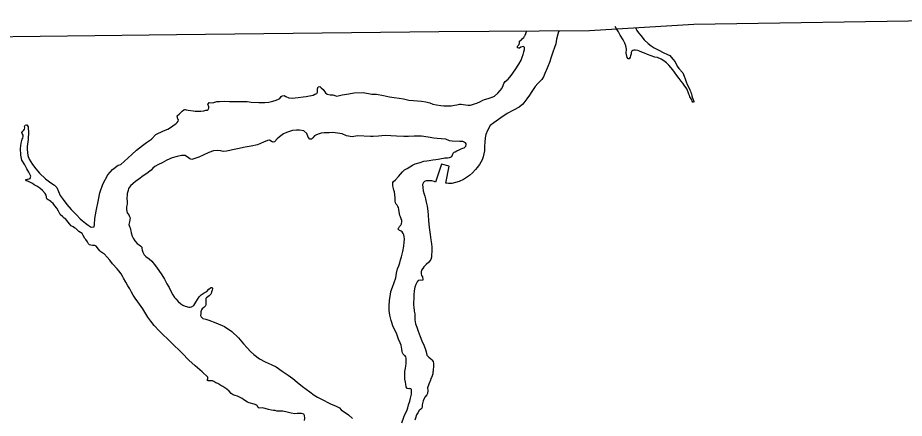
# Model space of a CAD drawing. Extents: x -83719 to 153526, y -11835 to 11446.
# Drawn here: x 8649.8 to 8949.5, y 1197.9 to 1333.3 of the extents above; entities that cross this region are included whole.
import ezdxf

# ---------------------------------------------------------------- set-up
doc = ezdxf.new("R2010")
doc.units = 0
doc.layers.add('Level 1', color=7, linetype='Continuous')
doc.layers.add('Level 9', color=7, linetype='Continuous')

msp = doc.modelspace()

# ---------------------------------------------------------------- linework, layer by layer
at = {"layer": 'Level 1'}
for points in [[(8843.13, 1329.07), (8878.4, 1331.14), (8965.46, 1332.56), (9035.52, 1333.34)], [(8361.78, 1323.35), (8449.55, 1324.76), (8540.39, 1325.86), (8629.67, 1326.78), (8703.49, 1327.72), (8792.14, 1328.63), (8843.13, 1329.07)]]:
    msp.add_lwpolyline(points, dxfattribs=at)
at = {"layer": 'Level 9'}
for points in [[(8778.75, 1306.14), (8780.22, 1305.89), (8782.06, 1305.5), (8783.63, 1305.39), (8784.96, 1305.23), (8786.3, 1305.08), (8787.77, 1304.89), (8789.07, 1304.54), (8790.17, 1304.12), (8791.37, 1303.9), (8792.88, 1303.64), (8793.88, 1303.52), (8795.28, 1303.5), (8796.38, 1303.51), (8797.48, 1303.72), (8798.31, 1303.9), (8799.21, 1304.07), (8799.77, 1304.15), (8800.44, 1304.05), (8801.24, 1303.86), (8802.04, 1303.8), (8802.87, 1303.81), (8804.27, 1304.19), (8805.07, 1304.43), (8806.3, 1304.98), (8807.09, 1305.45), (8807.59, 1305.73), (8808.82, 1306.07), (8810.15, 1306.52), (8810.94, 1306.86), (8812.17, 1307.84), (8812.93, 1308.72), (8813.49, 1309.46), (8813.94, 1310.43), (8814.2, 1311.13), (8814.56, 1311.74), (8815.62, 1312.61), (8816.64, 1313.79), (8817.96, 1315.74), (8819.27, 1317.59), (8819.96, 1318.96), (8820.38, 1319.97), (8820.71, 1320.94), (8820.93, 1321.78), (8821.12, 1322.55), (8821.15, 1323.08), (8821.08, 1323.31), (8820.75, 1323.58), (8820.31, 1323.54), (8819.92, 1323.34), (8819.49, 1323.06), (8819.19, 1323.06), (8818.85, 1323.13), (8818.72, 1323.19), (8818.72, 1323.39), (8818.75, 1323.56), (8818.91, 1323.83), (8819.31, 1324.3), (8819.44, 1324.87), (8819.43, 1325.43), (8819.93, 1325.71), (8820.09, 1325.84), (8820.39, 1326.18), (8820.49, 1326.28), (8820.88, 1326.65), (8821.18, 1327.15), (8821.25, 1327.19), (8821.38, 1327.46), (8821.57, 1327.96), (8821.83, 1328.66), (8821.87, 1328.81)], [(8832.8, 1328.91), (8832.66, 1328.57), (8832.37, 1327.73), (8831.96, 1326.06), (8831.67, 1324.55), (8831.32, 1323.22), (8830.7, 1321.64), (8830.15, 1320), (8829.57, 1318.19), (8829.05, 1316.85), (8828.82, 1316.32), (8828.03, 1314.51), (8827.51, 1313.4), (8826.95, 1312.49), (8825.63, 1311.14), (8824.78, 1310.07), (8823.63, 1308.42), (8822.77, 1307.18), (8821.92, 1305.87), (8820.57, 1304.12), (8819.38, 1303.11), (8817.39, 1302.08), (8815.27, 1300.96), (8813.18, 1299.47), (8811.59, 1298.36), (8810.73, 1297.85), (8809.47, 1296.87), (8808.66, 1295.26), (8808.07, 1293.85), (8807.78, 1292.78), (8807.7, 1291.21), (8807.61, 1289.94), (8807.56, 1288.37), (8807.18, 1286.36), (8806.79, 1285.29), (8805.9, 1283.75), (8805.14, 1282.74), (8804.52, 1281.97), (8803.5, 1280.85), (8802.57, 1279.98), (8801.51, 1279.3), (8800.48, 1278.62), (8799.09, 1278.01), (8797.79, 1277.66), (8796.53, 1277.25), (8795.43, 1277.27), (8794.76, 1277.36), (8794.5, 1277.43), (8795.64, 1283.11), (8793.1, 1283.85), (8791.03, 1277.76), (8790.56, 1277.99), (8789.82, 1278.15), (8789.39, 1278.18), (8789.09, 1278.21), (8788.86, 1278.24), (8788.39, 1278.2), (8787.99, 1278.2), (8787.52, 1278.09), (8787.36, 1277.99), (8786.93, 1277.62), (8786.64, 1276.98), (8786.71, 1275.95), (8786.89, 1274.78), (8787.2, 1273.68), (8787.44, 1273.05), (8787.65, 1272.09), (8787.86, 1271.02), (8788.21, 1269.59), (8788.46, 1267.96), (8788.57, 1266.55), (8788.62, 1264.72), (8788.91, 1262.39), (8789.23, 1260.02), (8789.45, 1258.25), (8789.7, 1256.89), (8789.77, 1255.75), (8789.76, 1254.28), (8789.7, 1253.22), (8789.64, 1252.38), (8789.45, 1251.54), (8788.79, 1250.7), (8787.9, 1249.89), (8787.14, 1249.09), (8786.71, 1248.58), (8786.35, 1247.98), (8786.19, 1247.37), (8786.19, 1246.81), (8786.33, 1246.21), (8786.61, 1245.68), (8786.75, 1244.78), (8786.65, 1244.47), (8785.92, 1244.57), (8785.22, 1244.53), (8784.85, 1244.06), (8784.4, 1243.15), (8784.04, 1242.21)], [(8858.73, 1329.78), (8858.87, 1329.47), (8859.08, 1329.04), (8859.68, 1328.23), (8860.42, 1327.33), (8861.64, 1325.91), (8862.89, 1324.65), (8863.92, 1323.86), (8865.02, 1323.17), (8866.55, 1322.36), (8868.01, 1321.58), (8869.51, 1320.91), (8870.25, 1320.57), (8871.33, 1319.38), (8872.04, 1318.44), (8872.8, 1317), (8873.36, 1316.12), (8873.85, 1315.6), (8874.03, 1315.38), (8874.34, 1314.99), (8874.62, 1314.66), (8875.13, 1313.62), (8875.5, 1312.63), (8875.84, 1311.67), (8876.18, 1310.72), (8876.76, 1309.54), (8877.05, 1308.95), (8877.23, 1308.56), (8877.42, 1308.06), (8877.6, 1307.57), (8877.73, 1306.94), (8877.81, 1306.61), (8877.84, 1306.51), (8878.07, 1305.89), (8878.21, 1305.66), (8878.37, 1305.03), (8878.28, 1304.73), (8878.01, 1304.82), (8877.83, 1305.08), (8877.72, 1305.54), (8877.07, 1306.58), (8876.92, 1307.04), (8876.7, 1307.53), (8876.44, 1308.19), (8876.22, 1308.72), (8875.97, 1309.34), (8875.12, 1310.48), (8874.66, 1311.19), (8874.1, 1311.91), (8873.4, 1312.78), (8872.59, 1313.85), (8871.88, 1314.89), (8871.31, 1315.7), (8870.61, 1316.54), (8869.92, 1317.25), (8869.09, 1318.09), (8868.29, 1318.82), (8867.33, 1319.35), (8866.12, 1319.84), (8865.24, 1320), (8863.99, 1320.42), (8862.74, 1320.87), (8861.65, 1321.37), (8861.05, 1321.58), (8860.81, 1321.67), (8859.96, 1322.07), (8859.45, 1322.21), (8858.65, 1322.32), (8858.08, 1322.39), (8857.78, 1322.31), (8857.4, 1322), (8857.24, 1321.59), (8857.2, 1321.16), (8857.08, 1320.78), (8856.96, 1320.45), (8856.87, 1320.04), (8856.5, 1319.46), (8856.13, 1319.45), (8855.81, 1319.9), (8855.55, 1321.39), (8855.57, 1322.66), (8855.42, 1323.86), (8855.05, 1324.78), (8854.47, 1325.92), (8853.44, 1327.49), (8852.9, 1328.6), (8852.26, 1329.58), (8851.77, 1330.33)], [(8678.58, 1277.08), (8680.28, 1280.26), (8681.83, 1281.98), (8683.72, 1283.43), (8684.65, 1283.71), (8688.38, 1287.05), (8689.9, 1288.54), (8692.02, 1290.19), (8693.34, 1291.11), (8695.06, 1292.32), (8696.52, 1293.81), (8699.07, 1295.1), (8700.5, 1295.65), (8701.49, 1296.23), (8703.05, 1297.38), (8703.38, 1297.58), (8703.54, 1297.78), (8703.71, 1297.92), (8704.07, 1298.42), (8704.13, 1298.76), (8703.93, 1299.05), (8703.86, 1299.55), (8703.72, 1300.15), (8703.79, 1300.29), (8704.42, 1300.73), (8704.91, 1301.3), (8705.41, 1301.74), (8705.93, 1302.18), (8706.27, 1302.35), (8706.43, 1302.35), (8706.77, 1302.19), (8707.47, 1302.13), (8709.07, 1301.84), (8709.8, 1301.78), (8710.77, 1301.73), (8711.67, 1301.77), (8712.77, 1301.88), (8713.44, 1302.05), (8713.83, 1302.12), (8714.13, 1302.36), (8714.43, 1302.73), (8714.39, 1302.9), (8714.42, 1303.23), (8714.25, 1303.6), (8714.12, 1304.03), (8714.54, 1304.73), (8715.78, 1304.55), (8716.11, 1304.65), (8717.17, 1304.96), (8718.01, 1305.03), (8719.67, 1305.12), (8721.44, 1305), (8722.94, 1304.98), (8725.04, 1304.97), (8727.4, 1305.03), (8728.67, 1304.84), (8731.27, 1304.73), (8733.34, 1304.69), (8734.74, 1304.83), (8736, 1305.18), (8737.23, 1305.46), (8737.96, 1305.83), (8738.36, 1306.07), (8738.89, 1306.71), (8739.25, 1306.98), (8739.92, 1307.06), (8740.42, 1306.69), (8741.43, 1306.2), (8742.63, 1306.15), (8744.66, 1306.4), (8746.25, 1306.58), (8747.32, 1306.76), (8748.42, 1306.94), (8749.08, 1307.05), (8749.71, 1307.19), (8750.28, 1307.46), (8750.88, 1307.7), (8751.01, 1307.9), (8751.14, 1308.2), (8751.19, 1309.27), (8751.39, 1309.97), (8751.92, 1310.04), (8752.16, 1309.85), (8752.42, 1309.68), (8753.1, 1309.06), (8753.84, 1307.96), (8754.44, 1307.5), (8755.48, 1307.28), (8756.25, 1307.25), (8756.35, 1307.25), (8757.65, 1306.83), (8759.45, 1307.22), (8761.78, 1307.61), (8763.57, 1307.89), (8766.54, 1308.05), (8769.51, 1307.48), (8771.11, 1307.47), (8773.48, 1307.02), (8775.52, 1306.64), (8777.12, 1306.39), (8778.75, 1306.14)], [(8669.39, 1262.03), (8668.99, 1262.33), (8668.52, 1262.59), (8667.82, 1263.02), (8667.35, 1263.61), (8666.37, 1264.81), (8666.03, 1265.2), (8665.53, 1265.56), (8665.09, 1266.03), (8664.18, 1266.85), (8663.91, 1267.22), (8663.57, 1267.88), (8662.99, 1268.94), (8662.39, 1269.77), (8661.78, 1270.47), (8661.27, 1271.03), (8661.01, 1271.19), (8660.54, 1271.56), (8660.13, 1271.79), (8659.8, 1272.02), (8659.73, 1272.05), (8659.56, 1272.35), (8659.52, 1272.78), (8659.39, 1273.38), (8659.11, 1273.88), (8658.14, 1274.94), (8657.26, 1275.7), (8656.26, 1276.35), (8655.35, 1276.88), (8654.78, 1277.27), (8653.91, 1277.73), (8653.27, 1278.03), (8653.07, 1278.06), (8652.71, 1278.22), (8652.5, 1278.49), (8652.57, 1278.65), (8652.9, 1278.69), (8653.1, 1278.72), (8653.63, 1278.86), (8654, 1279), (8654.22, 1279.74), (8654.12, 1279.97), (8653.51, 1281.1), (8652.9, 1282.29), (8652.19, 1283.59), (8651.21, 1285.21), (8650.86, 1286.88), (8650.73, 1289.15), (8650.95, 1290.95), (8651.3, 1292.26), (8651.47, 1292.59), (8651.59, 1293.29), (8651.59, 1293.66), (8651.35, 1294.16), (8651.18, 1294.53), (8651.51, 1295.03), (8651.81, 1295.3), (8652.04, 1295.67), (8652.17, 1296.14), (8652.1, 1296.57), (8652.32, 1297.04), (8652.76, 1297.14), (8652.86, 1297.11), (8653.16, 1296.81), (8653.33, 1296.42), (8653.37, 1296.05), (8653.45, 1294.75), (8653.3, 1292.14), (8653.03, 1289.8), (8653, 1288.8), (8653.08, 1287.77), (8653.26, 1286.77), (8653.7, 1285.47), (8654.85, 1283.75), (8655.93, 1282.19), (8657.15, 1280.83), (8659.2, 1278.85), (8660.95, 1277.5), (8662.22, 1276.71), (8662.59, 1276.42), (8663.06, 1275.92), (8663.61, 1274.62), (8664.19, 1273.26), (8665.17, 1271.87), (8666.45, 1270.18), (8667.87, 1268.49), (8669.62, 1266.71), (8670.93, 1265.39), (8671.63, 1264.76), (8672.68, 1263.87), (8673.62, 1263.24), (8673.95, 1262.95), (8674.59, 1262.55), (8675.42, 1262.59), (8675.59, 1262.69), (8675.78, 1263.43), (8675.83, 1265.4), (8676.37, 1267.98), (8677.07, 1271.72), (8677.58, 1274.13), (8678.58, 1277.08)], [(8748.02, 1292.92), (8747.57, 1294.22), (8746.5, 1295.04), (8745.1, 1295.29), (8744, 1295.31), (8742.7, 1295.17), (8740.64, 1294.58), (8739.61, 1294.04), (8738.35, 1293.02), (8737.49, 1292.38), (8736.6, 1291.4), (8736.2, 1291.23), (8735.8, 1291.33), (8734.96, 1291.89), (8734.23, 1291.81), (8732.94, 1291.3), (8730.91, 1290.41), (8728.68, 1289.92), (8726.69, 1289.54), (8724.13, 1289.01), (8722.36, 1288.62), (8721.5, 1288.42), (8720.33, 1288.24), (8719.27, 1288.16), (8718.43, 1288.29), (8717.37, 1288.41), (8716.03, 1288.29), (8714.37, 1287.78), (8712.52, 1286.92), (8711.02, 1286.24), (8709.99, 1285.9), (8709.96, 1285.86), (8708.96, 1285.52), (8708.66, 1285.42), (8707.96, 1285.58), (8707.49, 1285.97), (8706.45, 1286.7), (8705.15, 1286.75), (8703.69, 1286.44), (8702.03, 1285.95), (8700.2, 1285.13), (8698.68, 1284.32), (8697.41, 1283.74), (8696.12, 1282.99), (8695.49, 1282.45), (8694.87, 1281.84), (8694.44, 1281.44), (8693.41, 1280.66), (8692.25, 1279.88), (8690.7, 1278.73), (8689.64, 1277.95), (8688.78, 1277.28), (8687.92, 1276.47), (8687.26, 1275.56), (8687.1, 1274.96), (8686.78, 1273.92), (8686.75, 1273.49), (8686.73, 1272.38), (8686.84, 1271.12), (8686.85, 1270.28), (8686.59, 1269.35), (8686.53, 1268.91), (8686.53, 1268.44), (8686.64, 1267.94), (8686.84, 1267.35), (8687.35, 1266.65), (8687.52, 1266.32), (8687.76, 1265.69), (8687.54, 1264.35), (8687.38, 1263.41), (8687.55, 1262.75), (8687.79, 1262.25), (8687.93, 1261.78), (8688, 1261.25), (8688.14, 1260.55), (8688.52, 1259.52), (8688.86, 1258.85), (8689.43, 1257.86), (8690.17, 1257.03), (8690.81, 1256.54), (8691.42, 1256.14), (8691.72, 1255.71), (8691.79, 1255.38), (8691.86, 1254.75), (8692.07, 1254.05), (8692.51, 1253.12), (8693.12, 1252.56), (8694.26, 1251.83), (8695.13, 1250.97), (8696.41, 1249.49), (8697.53, 1247.89), (8698.54, 1246.37), (8699.39, 1244.94), (8700.24, 1243.35), (8700.98, 1242.09), (8701.77, 1240.46), (8702.24, 1239.66), (8702.85, 1238.77), (8703.29, 1238.31), (8704.06, 1237.41), (8704.94, 1236.55)], [(8778.65, 1262.28), (8778.91, 1262.79), (8779.01, 1262.86), (8779.3, 1263.19), (8779.47, 1263.46), (8779.5, 1263.63), (8779.66, 1264.36), (8779.69, 1264.8), (8779.45, 1265.3), (8779.21, 1265.99), (8778.97, 1266.49), (8778.79, 1267.69), (8778.65, 1268.46), (8778.48, 1269.19), (8778.34, 1269.56), (8778.1, 1269.95), (8777.8, 1270.35), (8777.56, 1270.72), (8777.46, 1271.45), (8777.41, 1272.45), (8777.3, 1273.48), (8777.13, 1274.42), (8776.96, 1275.05), (8776.82, 1275.58), (8776.67, 1276.55), (8776.6, 1277.18), (8776.63, 1277.55), (8776.66, 1277.68), (8776.89, 1277.95), (8777.52, 1278.49), (8778.51, 1279.64), (8779.24, 1280.45), (8779.83, 1281.22), (8780.56, 1281.89), (8781.48, 1282.34), (8782.38, 1282.91), (8783.24, 1283.49), (8784.17, 1283.93), (8785.83, 1284.42), (8787.09, 1284.83), (8788.06, 1284.91), (8788.89, 1285.05), (8790.12, 1285.33), (8791.19, 1285.4), (8791.95, 1285.48), (8792.48, 1285.62), (8793.02, 1285.69), (8793.78, 1285.9), (8794.25, 1285.94), (8795.15, 1286.01), (8795.81, 1286.12), (8796.15, 1286.19), (8796.58, 1286.39), (8796.84, 1286.93), (8796.84, 1287.03), (8797.03, 1287.53), (8797.36, 1287.83), (8797.73, 1288.04), (8798.26, 1288.31), (8799.09, 1288.69), (8799.75, 1288.96), (8800.32, 1289.2), (8800.71, 1289.4), (8800.98, 1289.61), (8801.31, 1289.94), (8801.37, 1290.44), (8801.4, 1290.71), (8801.2, 1291.01), (8800.33, 1291.47), (8799.26, 1291.46), (8796.66, 1291.6), (8795.83, 1291.72), (8794.52, 1292.25), (8792.92, 1292.4), (8791.55, 1292.48), (8790.48, 1292.64), (8788.61, 1292.95), (8786.31, 1293.27), (8783.78, 1293.34), (8781.88, 1293.15), (8780.31, 1293.17), (8777.91, 1293.28), (8774.01, 1293.54), (8771.78, 1293.25), (8769.95, 1293.17), (8769.05, 1293.16), (8764.65, 1293.45), (8762.82, 1293.1), (8760.98, 1293.38), (8759.44, 1294.03), (8756.34, 1294.5), (8755.04, 1294.46), (8753.44, 1294.41), (8752.44, 1294.26), (8751.38, 1294.02), (8750.58, 1293.64), (8750.11, 1293.37), (8749.55, 1292.77), (8749.13, 1292.33), (8748.59, 1292.29), (8748.02, 1292.92)], [(8746.81, 1197.92), (8746.76, 1198.82), (8746.56, 1199.29), (8745.76, 1199.48), (8744.32, 1199.5), (8743.52, 1199.46), (8742.19, 1199.68), (8740.89, 1200), (8739.38, 1200.25), (8738.82, 1200.31), (8737.42, 1200.36), (8736.88, 1200.49), (8736.31, 1200.55), (8735.55, 1200.68), (8734.58, 1200.9), (8733.51, 1201.26), (8732.84, 1201.35), (8732.41, 1201.42), (8731.47, 1201.31), (8731.07, 1201.5), (8730.6, 1202.3), (8729.73, 1202.72), (8728.02, 1203.11), (8727.45, 1203.37), (8726.28, 1204.09), (8725.64, 1204.55), (8724.81, 1205.08), (8724.07, 1205.4), (8723.33, 1205.63), (8722.63, 1205.82), (8721.96, 1206.32), (8721.29, 1207.08), (8720.45, 1207.71), (8719.17, 1208.63), (8718.47, 1209.02), (8717.4, 1209.61), (8716.76, 1209.94), (8716.12, 1210.3), (8715.69, 1210.53), (8715.39, 1210.56), (8714.99, 1210.55), (8714.72, 1210.55), (8714.52, 1210.55), (8714.15, 1210.61), (8713.92, 1210.71), (8713.82, 1210.91), (8714.08, 1211.18), (8714.11, 1211.45), (8714.04, 1211.75), (8712.16, 1213.63), (8709.84, 1215.61), (8707.69, 1217.59), (8705.43, 1219.9), (8704.39, 1220.93), (8702.74, 1222.55), (8701.19, 1223.97), (8700.35, 1224.83), (8699.07, 1225.95), (8697.63, 1227.47), (8695.94, 1229.22), (8694.79, 1230.71), (8693.81, 1232.04), (8693.07, 1233.2), (8692.05, 1234.89), (8690.43, 1237.28), (8689.55, 1238.57), (8688.84, 1239.56), (8688.27, 1240.49), (8687.66, 1241.62), (8687.01, 1242.72), (8686.3, 1243.88), (8685.55, 1245.27), (8685.35, 1245.77), (8684.77, 1246.73), (8684.03, 1247.73), (8683.46, 1248.42), (8681.84, 1250.14), (8680.9, 1251.37), (8680.05, 1252.33), (8678.98, 1253.45), (8678.61, 1253.78), (8677.94, 1254.17), (8677.8, 1254.24), (8677.57, 1254.54), (8677.16, 1255.13), (8676.28, 1256.09), (8675.82, 1256.32), (8675.35, 1256.35), (8675.08, 1256.35), (8674.51, 1256.41), (8674.05, 1256.57), (8673.81, 1256.74), (8673.74, 1256.9), (8673.34, 1257.6), (8672.86, 1258.3), (8672.49, 1258.69), (8671.88, 1259.69), (8671.54, 1260.35), (8670.5, 1261.11), (8669.9, 1261.57), (8669.39, 1262.03)], [(8779.68, 1196.35), (8780.3, 1198.25), (8780.69, 1199.13), (8781.38, 1200.43), (8781.73, 1201.44), (8781.96, 1202.44), (8782.31, 1203.71), (8782.64, 1204.72), (8782.83, 1205.59), (8782.92, 1206.09), (8782.95, 1206.82), (8782.94, 1207.23), (8782.91, 1207.59), (8782.74, 1207.89), (8782.4, 1207.95), (8782.17, 1207.88), (8782.07, 1207.88), (8781.47, 1207.98), (8781.13, 1208.54), (8781.06, 1209.38), (8780.92, 1210.11), (8780.71, 1211.14), (8780.63, 1212.44), (8780.68, 1213.74), (8780.87, 1214.81), (8781, 1215.55), (8781.09, 1216.45), (8781.12, 1217.15), (8781.1, 1218.25), (8780.97, 1218.69), (8780.76, 1218.98), (8780.53, 1219.18), (8780.12, 1219.61), (8779.89, 1219.98), (8779.75, 1220.51), (8779.68, 1221.28), (8779.57, 1221.98), (8779.4, 1222.64), (8779.12, 1223.37), (8778.58, 1224.6), (8777.96, 1226.33), (8777.69, 1226.93), (8776.77, 1228.86), (8776.05, 1230.99), (8775.63, 1232.78), (8775.35, 1234.32), (8775.4, 1235.72), (8775.52, 1237.79), (8775.8, 1239.76), (8775.99, 1240.8), (8776.47, 1242.24), (8777.09, 1243.85), (8777.58, 1245.42), (8777.89, 1246.96), (8778.25, 1248.43), (8778.6, 1249.5), (8778.96, 1250.51), (8779.22, 1251.44), (8779.51, 1252.48), (8779.8, 1253.42), (8779.99, 1254.32), (8780.34, 1256.06), (8780.46, 1257.43), (8780.52, 1258.46), (8780.47, 1259.4), (8780.33, 1259.96), (8780.16, 1260.43), (8779.79, 1260.89), (8779.49, 1261.19), (8779.25, 1261.32), (8778.85, 1261.42), (8778.59, 1261.58), (8778.45, 1261.81), (8778.55, 1262.15), (8778.65, 1262.28)], [(8704.94, 1236.55), (8705.67, 1236.13), (8706.44, 1235.77), (8706.81, 1235.67), (8707.25, 1235.54), (8707.68, 1235.45), (8708.08, 1235.45), (8708.58, 1235.59), (8709.31, 1236), (8710.03, 1237.14), (8710.55, 1238.04), (8711.18, 1238.95), (8711.81, 1239.59), (8712.87, 1240.37), (8713.69, 1240.81), (8714.45, 1241.55), (8714.95, 1241.99), (8715.18, 1242.1), (8715.41, 1242.16), (8715.62, 1241.9), (8715.62, 1241.63), (8715.52, 1241.2), (8715.36, 1240.6), (8715.23, 1240.06), (8715.1, 1239.83), (8714.54, 1239.32), (8714.11, 1239.01), (8713.62, 1238.68), (8713.38, 1238.41), (8713.36, 1237.94), (8713.36, 1237.57), (8713.43, 1237.17), (8713.43, 1236.84), (8713.37, 1236.37), (8713.24, 1235.94), (8713.08, 1235.7), (8712.68, 1235.4), (8712.12, 1234.89), (8711.89, 1234.59), (8711.76, 1233.85), (8711.67, 1233.25), (8711.64, 1232.68), (8711.81, 1232.15), (8712.35, 1231.69), (8713.39, 1231.36), (8714.42, 1231.11), (8716.83, 1230.2), (8719.74, 1228.89), (8722.16, 1227.28), (8724.44, 1225.13), (8726.13, 1223.08), (8727.34, 1221.76), (8728.49, 1220.47), (8729.6, 1219.48), (8731.55, 1217.96), (8733.42, 1216.98), (8735.5, 1216.13), (8737.14, 1215.28), (8739.25, 1213.87), (8741.26, 1212.52), (8742.78, 1211.3), (8744.29, 1210.11), (8746.07, 1208.66), (8748.55, 1206.88), (8750.03, 1205.76), (8751.14, 1205.01), (8753.35, 1203.86), (8754.59, 1203.21), (8755.79, 1202.65), (8756.63, 1202.32), (8757.5, 1202), (8758.6, 1201.38), (8759.18, 1200.75), (8760.59, 1199.69), (8760.89, 1199.6), (8761.66, 1199.07), (8762.97, 1197.88)], [(8784.04, 1242.21), (8783.78, 1241.01), (8783.76, 1239.67), (8783.74, 1238.3), (8783.65, 1237.14), (8783.63, 1236.23), (8783.74, 1235.4), (8783.78, 1234.37), (8783.85, 1234.13), (8784.09, 1233.17), (8784.01, 1231.83), (8784.05, 1231.2), (8784.23, 1229.83), (8784.7, 1228.74), (8785.22, 1227.41), (8785.83, 1225.54), (8786.41, 1224.11), (8787.16, 1222.35), (8787.71, 1221.19), (8787.88, 1220.39), (8788.13, 1219.26), (8788.8, 1218.53), (8789.41, 1218), (8789.78, 1217.61), (8790.21, 1217.14), (8790.39, 1216.41), (8790.37, 1215.31), (8790.27, 1214.37), (8790.25, 1213.84), (8790.18, 1213.44), (8790.12, 1212.97), (8789.9, 1212.2), (8789.67, 1211.66), (8789.5, 1211.4), (8789.31, 1210.83), (8788.76, 1209.39), (8788.37, 1208.18), (8788.44, 1207.28), (8788.39, 1206.28), (8788.09, 1205.84), (8787.46, 1205.07), (8787.24, 1204.6), (8786.91, 1203.76), (8786.49, 1202.49), (8786.5, 1201.92), (8786.43, 1201.29), (8786.07, 1200.95), (8785.54, 1200.51), (8785.02, 1199.77), (8784.66, 1199.1), (8784.23, 1197.96), (8784.04, 1197.29)], [(8746.71, 1197.12), (8746.81, 1197.92)]]:
    msp.add_lwpolyline(points, dxfattribs=at)

doc.saveas('drawing.dxf')
